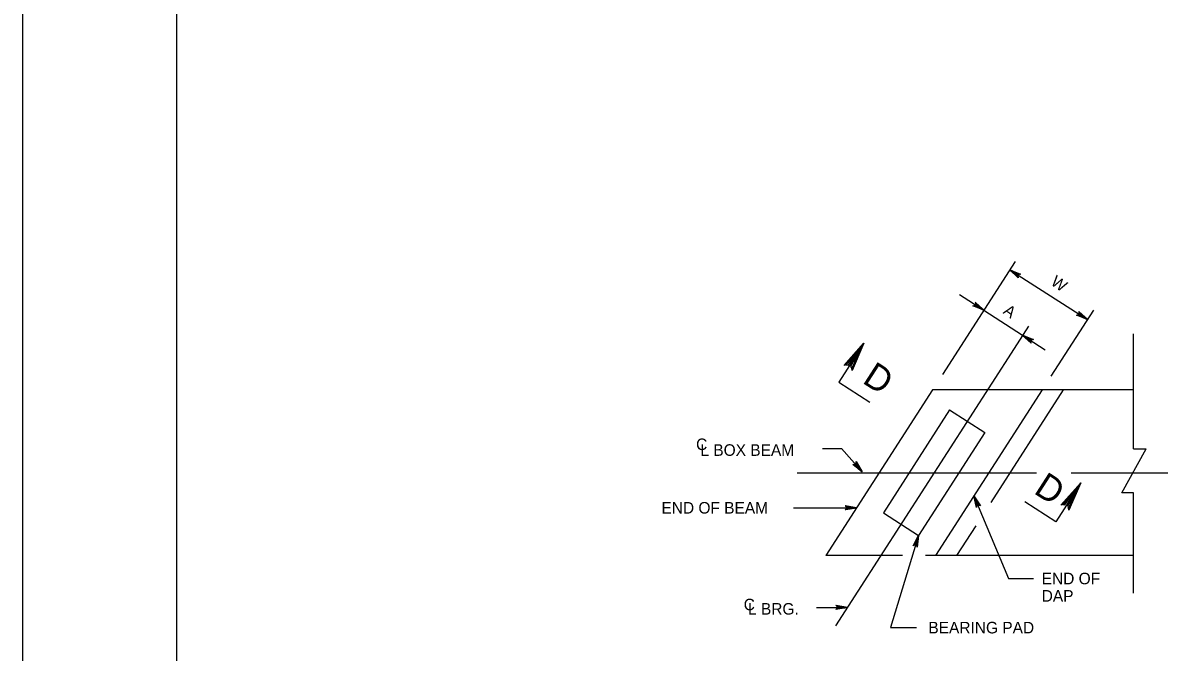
# Model space of a CAD drawing. Extents: x 639331 to 643089, y 299088 to 300975.
# Drawn here: x 640552.1 to 640846.8, y 299344.7 to 299507.9 of the extents above; entities that cross this region are included whole.
import ezdxf

# ---------------------------------------------------------------- set-up
doc = ezdxf.new("R2010")
doc.units = 0
doc.layers.add('1', color=7, linetype='Continuous')
doc.layers.add('PLT-BNDY', color=7, linetype='Continuous')

msp = doc.modelspace()

# ---------------------------------------------------------------- linework, layer by layer
at = {"layer": '1'}
for p, q in [((640592.06, 299102.66), (640592.06, 299666.66)), ((640809.41, 299446), (640790.56, 299416.71)), ((640808.02, 299443.83), (640828.13, 299430.89)), ((640794.98, 299437.41), (640801.28, 299433.36)), ((640801.28, 299433.36), (640811.33, 299426.89)), ((640829.73, 299433.39), (640818.68, 299416.22)), ((640812.84, 299429.23), (640809.11, 299423.44)), ((640811.33, 299426.89), (640817.2, 299423.11)), ((640840.09, 299397.38), (640840.09, 299427.19)), ((640809.11, 299423.44), (640762.82, 299351.53)), ((640770.21, 299424.77), (640763.72, 299414.67)), ((640763.72, 299414.67), (640771.75, 299409.5)), ((640787.96, 299412.67), (640760.35, 299369.77)), ((640840.09, 299412.67), (640787.96, 299412.67)), ((640816.4, 299412.67), (640788.79, 299369.77)), ((640821.85, 299412.67), (640803.09, 299383.53)), ((640792.41, 299407.5), (640775.23, 299380.81)), ((640792.41, 299407.5), (640801.52, 299401.63)), ((640801.52, 299401.63), (640784.34, 299374.94)), ((640759.41, 299397.46), (640764.39, 299397.46)), ((640764.39, 299397.46), (640769.7, 299391.47)), ((640837.04, 299386.03), (640843.35, 299397.38)), ((640840.09, 299397.38), (640843.35, 299397.38)), ((640752.87, 299391.22), (640814.98, 299391.22)), ((640823.96, 299391.22), (640851.86, 299391.22)), ((640826.43, 299388.58), (640819.93, 299378.49)), ((640798.72, 299385.21), (640807.65, 299363.78)), ((640840.09, 299386.03), (640837.04, 299386.03)), ((640840.09, 299360.03), (640840.09, 299386.03)), ((640751.92, 299382.11), (640768.29, 299382.11)), ((640819.93, 299378.49), (640811.89, 299383.66)), ((640775.23, 299380.81), (640784.34, 299374.94)), ((640799.17, 299377.44), (640794.24, 299369.77)), ((640784.34, 299374.94), (640777.07, 299351.06)), ((640780.18, 299369.77), (640760.35, 299369.77)), ((640840.09, 299369.77), (640786.17, 299369.77)), ((640807.65, 299363.78), (640814.16, 299363.78)), ((640757.91, 299356.3), (640765.89, 299356.3)), ((640777.07, 299351.06), (640783.84, 299351.06))]:
    msp.add_line(p, q, dxfattribs=at)
for points in [[(640808.02, 299443.83), (640810.83, 299442.69), (640810.69, 299442.68), (640810.55, 299442.68), (640810.45, 299442.63), (640810.34, 299442.57), (640810.27, 299442.5), (640810.21, 299442.42), (640810.17, 299442.33), (640810.13, 299442.24), (640810.12, 299442.12), (640810.12, 299442), (640810.17, 299441.88), (640810.22, 299441.75), (640808.02, 299443.83), (640810.17, 299441.88), (640810.12, 299442), (640808.02, 299443.83), (640810.12, 299442.12), (640810.13, 299442.24), (640808.02, 299443.83), (640810.17, 299442.33), (640810.21, 299442.42), (640808.02, 299443.83), (640810.27, 299442.5), (640810.34, 299442.57), (640808.02, 299443.83), (640810.45, 299442.63), (640810.55, 299442.68), (640808.02, 299443.83), (640810.69, 299442.68)], [(640801.28, 299433.36), (640798.47, 299434.5), (640798.61, 299434.51), (640798.75, 299434.51), (640798.85, 299434.56), (640798.95, 299434.62), (640799.02, 299434.69), (640799.09, 299434.77), (640799.13, 299434.86), (640799.17, 299434.95), (640799.18, 299435.07), (640799.18, 299435.19), (640799.13, 299435.31), (640799.07, 299435.44), (640801.28, 299433.36), (640799.13, 299435.31), (640799.18, 299435.19), (640801.28, 299433.36), (640799.18, 299435.07), (640799.17, 299434.95), (640801.28, 299433.36), (640799.13, 299434.86), (640799.09, 299434.77), (640801.28, 299433.36), (640799.02, 299434.69), (640798.95, 299434.62), (640801.28, 299433.36), (640798.85, 299434.56), (640798.75, 299434.51), (640801.28, 299433.36), (640798.61, 299434.51)], [(640828.13, 299430.89), (640825.31, 299432.03), (640825.45, 299432.04), (640825.59, 299432.04), (640825.7, 299432.09), (640825.8, 299432.15), (640825.87, 299432.22), (640825.94, 299432.3), (640825.98, 299432.39), (640826.02, 299432.48), (640826.02, 299432.6), (640826.03, 299432.72), (640825.97, 299432.84), (640825.92, 299432.97), (640828.13, 299430.89), (640825.97, 299432.84), (640826.03, 299432.72), (640828.13, 299430.89), (640826.02, 299432.6), (640826.02, 299432.48), (640828.13, 299430.89), (640825.98, 299432.39), (640825.94, 299432.3), (640828.13, 299430.89), (640825.87, 299432.22), (640825.8, 299432.15), (640828.13, 299430.89), (640825.7, 299432.09), (640825.59, 299432.04), (640828.13, 299430.89), (640825.45, 299432.04)], [(640811.33, 299426.89), (640814.14, 299425.74), (640814, 299425.74), (640813.86, 299425.73), (640813.76, 299425.68), (640813.65, 299425.63), (640813.59, 299425.55), (640813.52, 299425.48), (640813.48, 299425.39), (640813.44, 299425.29), (640813.43, 299425.18), (640813.43, 299425.06), (640813.48, 299424.93), (640813.54, 299424.8), (640811.33, 299426.89), (640813.48, 299424.93), (640813.43, 299425.06), (640811.33, 299426.89), (640813.43, 299425.18), (640813.44, 299425.29), (640811.33, 299426.89), (640813.48, 299425.39), (640813.52, 299425.48), (640811.33, 299426.89), (640813.59, 299425.55), (640813.65, 299425.63), (640811.33, 299426.89), (640813.76, 299425.68), (640813.86, 299425.73), (640811.33, 299426.89), (640814, 299425.74)], [(640765.52, 299419.16), (640766.11, 299419.11), (640770.21, 299424.77), (640765.52, 299419.16), (640765.06, 299419.02), (640770.21, 299424.77), (640766.73, 299418.72), (640767.03, 299418.22), (640770.21, 299424.77), (640767.11, 299417.7), (640767.03, 299418.22)], [(640769.7, 299391.47), (640767.3, 299393.33), (640767.44, 299393.3), (640767.57, 299393.27), (640767.69, 299393.29), (640767.8, 299393.31), (640767.89, 299393.36), (640767.98, 299393.42), (640768.04, 299393.5), (640768.1, 299393.58), (640768.14, 299393.69), (640768.17, 299393.8), (640768.16, 299393.94), (640768.14, 299394.08), (640769.7, 299391.47), (640768.16, 299393.94), (640768.17, 299393.8), (640769.7, 299391.47), (640768.14, 299393.69), (640768.1, 299393.58), (640769.7, 299391.47), (640768.04, 299393.5), (640767.98, 299393.42), (640769.7, 299391.47), (640767.89, 299393.36), (640767.8, 299393.31), (640769.7, 299391.47), (640767.69, 299393.29), (640767.57, 299393.27), (640769.7, 299391.47), (640767.44, 299393.3)], [(640821.74, 299382.98), (640822.33, 299382.92), (640826.43, 299388.58), (640821.74, 299382.98), (640821.27, 299382.84), (640826.43, 299388.58), (640822.94, 299382.53), (640823.24, 299382.04), (640826.43, 299388.58), (640823.32, 299381.52), (640823.24, 299382.04)], [(640798.72, 299385.21), (640800.39, 299382.67), (640800.27, 299382.75), (640800.15, 299382.82), (640800.04, 299382.84), (640799.92, 299382.86), (640799.82, 299382.83), (640799.72, 299382.81), (640799.64, 299382.76), (640799.55, 299382.7), (640799.48, 299382.61), (640799.41, 299382.52), (640799.38, 299382.38), (640799.35, 299382.24), (640798.72, 299385.21), (640799.38, 299382.38), (640799.41, 299382.52), (640798.72, 299385.21), (640799.48, 299382.61), (640799.55, 299382.7), (640798.72, 299385.21), (640799.64, 299382.76), (640799.72, 299382.81), (640798.72, 299385.21), (640799.82, 299382.83), (640799.92, 299382.86), (640798.72, 299385.21), (640800.04, 299382.84), (640800.15, 299382.82), (640798.72, 299385.21), (640800.27, 299382.75)], [(640768.29, 299382.11), (640765.31, 299381.56), (640765.43, 299381.64), (640765.54, 299381.71), (640765.6, 299381.81), (640765.66, 299381.91), (640765.68, 299382.01), (640765.69, 299382.11), (640765.68, 299382.21), (640765.66, 299382.31), (640765.6, 299382.41), (640765.54, 299382.51), (640765.43, 299382.59), (640765.31, 299382.67), (640768.29, 299382.11), (640765.43, 299382.59), (640765.54, 299382.51), (640768.29, 299382.11), (640765.6, 299382.41), (640765.66, 299382.31), (640768.29, 299382.11), (640765.68, 299382.21), (640765.69, 299382.11), (640768.29, 299382.11), (640765.68, 299382.01), (640765.66, 299381.91), (640768.29, 299382.11), (640765.6, 299381.81), (640765.54, 299381.71), (640768.29, 299382.11), (640765.43, 299381.64)], [(640784.34, 299374.94), (640784, 299371.93), (640783.96, 299372.06), (640783.92, 299372.19), (640783.84, 299372.28), (640783.76, 299372.36), (640783.67, 299372.41), (640783.58, 299372.46), (640783.48, 299372.47), (640783.38, 299372.48), (640783.27, 299372.45), (640783.15, 299372.43), (640783.04, 299372.34), (640782.93, 299372.25), (640784.34, 299374.94), (640783.04, 299372.34), (640783.15, 299372.43), (640784.34, 299374.94), (640783.27, 299372.45), (640783.38, 299372.48), (640784.34, 299374.94), (640783.48, 299372.47), (640783.58, 299372.46), (640784.34, 299374.94), (640783.67, 299372.41), (640783.76, 299372.36), (640784.34, 299374.94), (640783.84, 299372.28), (640783.92, 299372.19), (640784.34, 299374.94), (640783.96, 299372.06)], [(640765.89, 299356.3), (640762.91, 299355.74), (640763.03, 299355.82), (640763.14, 299355.9), (640763.2, 299356), (640763.26, 299356.1), (640763.28, 299356.2), (640763.29, 299356.3), (640763.28, 299356.4), (640763.26, 299356.5), (640763.2, 299356.6), (640763.14, 299356.7), (640763.03, 299356.78), (640762.91, 299356.86), (640765.89, 299356.3), (640763.03, 299356.78), (640763.14, 299356.7), (640765.89, 299356.3), (640763.2, 299356.6), (640763.26, 299356.5), (640765.89, 299356.3), (640763.28, 299356.4), (640763.29, 299356.3), (640765.89, 299356.3), (640763.28, 299356.2), (640763.26, 299356.1), (640765.89, 299356.3), (640763.2, 299356), (640763.14, 299355.9), (640765.89, 299356.3), (640763.03, 299355.82)]]:
    msp.add_lwpolyline(points, dxfattribs=at)
at = {"layer": 'PLT-BNDY'}
msp.add_lwpolyline([(640552.06, 299681.66), (641393.06, 299681.66), (641393.06, 299087.66), (640552.06, 299087.66)], close=True, dxfattribs=at)

# ---------------------------------------------------------------- texts
at = {"layer": '1'}
for s, height, rotation, p in [('W', 3, 325, (640818.42, 299440.11)), ('A', 3, 325, (640806.08, 299432.63)), ('D', 6.67, 327.2311, (640769.52, 299414.65)), ('D', 6.67, 327.2316, (640813.97, 299386.04))]:
    msp.add_text(s, height=height, rotation=rotation, dxfattribs=at).set_placement(p)
for s, p in [('C', (640726.67, 299397.08)), ('L BOX BEAM', (640727.8, 299395.59)), ('END OF BEAM', (640717.69, 299380.62)), ('END OF', (640816.29, 299362.29)), ('C', (640739.02, 299355.55)), ('DAP', (640816.29, 299357.79)), ('L BRG.', (640740.14, 299354.43)), ('BEARING PAD', (640786.91, 299349.56))]:
    msp.add_text(s, height=3, dxfattribs=at).set_placement(p)

doc.saveas('drawing.dxf')
